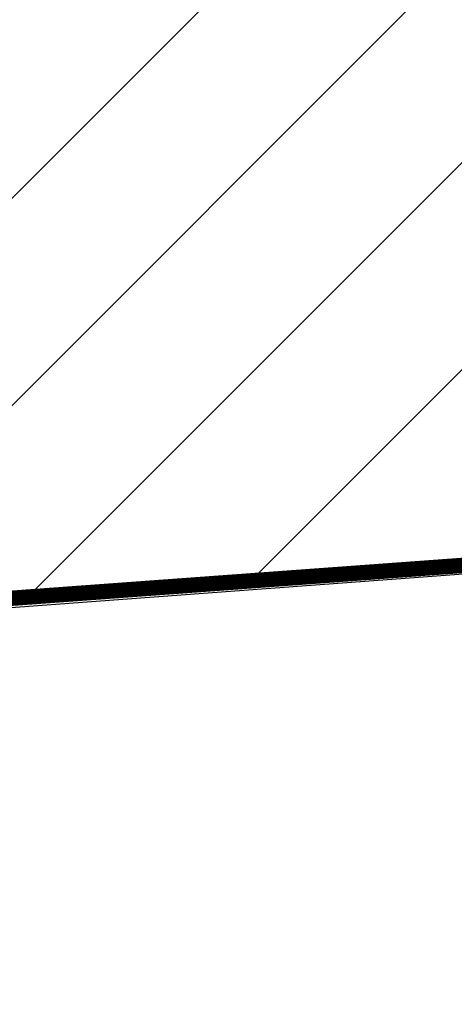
# Model space of a CAD drawing. Header units: millimetres. Extents: x 573132 to 957048, y 21042 to 318066.
# Tile 279 of 425: x 847841 to 849255, y 170525 to 173725. Entities that reach past the tile are written whole.
import ezdxf

# ---------------------------------------------------------------- set-up
doc = ezdxf.new("R2010")
doc.units = ezdxf.units.MM
doc.header["$LTSCALE"] = 2000
doc.layers.add('_NIBSC_A_parking-bays', color=7, linetype='Continuous')
doc.layers.add('_NIBSC_FM trees 3metre zone', color=210, linetype='Continuous')

msp = doc.modelspace()

# ---------------------------------------------------------------- hatches: boundary and pattern name
h = msp.add_hatch()
h.set_pattern_fill('ANSI31', color=2, scale=150)
h.set_pattern_definition([(45, (-73644.35, -3403.46), (-336.7596, 336.7596), [])])
h.paths.add_polyline_path([(864792.8, 173080.8), (864349.1, 178022.7), (865349.4, 178085.4), (864538.5, 189020.2), (812335.3, 185127), (812803, 179760.7), (810219.1, 179634.3), (810520.8, 174703.5), (813609.6, 174892.5), (813975.7, 169380.4)])
at = {"layer": '_NIBSC_FM trees 3metre zone'}
h = msp.add_hatch(dxfattribs=at)
h.set_pattern_fill('ANSI31', color=256, scale=1500)
h.set_pattern_definition([(45, (0, -300000), (-3367.596, 3367.596), [])])
h.paths.add_polyline_path([(593903.2, 232617.7), (679741.5, 243682.5), (730246.2, 249484.4), (739010, 251812.5), (755357.3, 259572.6), (798190.5, 265511.7), (811700.6, 266996.3), (863086.4, 275757), (876855.1, 143047.8), (913767.4, 142393.8), (912963.3, 130302.9), (912377.4, 121144.5), (904518.6, 98597.9), (903417.9, 94708.4), (895370.5, 63435.9), (848719, 56730), (841118.6, 53483.2), (784097.4, 45680.2), (763757.6, 42853.6), (670408.4, 24434.5), (665577.7, 34769.6), (663265.2, 39852.7), (610755, 158063.7), (608829.3, 162279.9), (603679.1, 173549.1), (597792.5, 194109.5)])
h.paths.add_polyline_path([(597181.3, 230015.5), (680104.5, 240704.4), (730805.4, 246528.9), (740047.1, 248984), (756226.7, 256664.5), (798560.4, 262534.3), (812116.9, 264024), (860432.9, 272261.3), (874145.3, 140095.4), (910565, 139450.1), (909969.7, 130498.2), (909409.7, 121745), (901656.3, 99500.9), (900521.5, 95490.8), (892963.6, 66120.8), (847902.5, 59643.5), (840311.6, 56400.8), (783687.5, 48652), (763260.4, 45813.4), (672131.7, 27832.4), (668302, 36025.9), (666001.5, 41082.8), (613490.4, 159295.9), (611558.1, 163526.3), (606501.3, 174591.3), (600750.4, 194677.7)], flags=16)

# ---------------------------------------------------------------- linework, layer by layer
at = {"color": 7, "const_width": 50}
msp.add_lwpolyline([(812335.3, 185127), (864538.5, 189020.2), (865349.4, 178085.4), (864349.1, 178022.7), (864792.8, 173080.8), (813975.7, 169380.4), (813609.6, 174892.5), (810520.8, 174703.5), (810219.1, 179634.3), (812803, 179760.7), (812335.3, 185127)], dxfattribs=at)
at = {"layer": '_NIBSC_A_parking-bays'}
msp.add_line((837327.4, 171032.7), (864744.8, 173077.4), dxfattribs=at)

doc.saveas('drawing.dxf')
